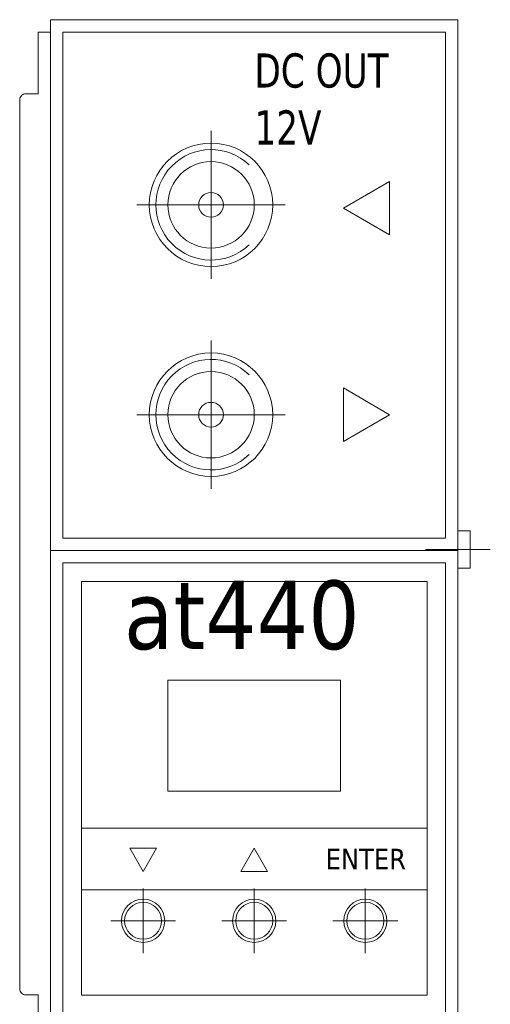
# Model space of a CAD drawing. Header units: millimetres. Extents: x 262469 to 275208, y -32539 to 9411.
# Tile 382 of 428: x 269234 to 269268, y -12779 to -12707. Entities that reach past the tile are written whole.
import ezdxf
from ezdxf.enums import TextEntityAlignment as Align

# ---------------------------------------------------------------- set-up
doc = ezdxf.new("R2010")
doc.units = ezdxf.units.MM
doc.header["$LTSCALE"] = 100
doc.layers.add('$ IE_TELETECHNIKA', color=5, linetype='Continuous', lineweight=30)
doc.styles.add('TAHOMA', font='tahoma.ttf', dxfattribs={"width": 0.85})

msp = doc.modelspace()

# ---------------------------------------------------------------- linework, layer by layer
at = {"layer": '$ IE_TELETECHNIKA', "color": 7, "linetype": 'Continuous', "lineweight": 0}
for p, q in [((269247.729, -12715.238), (269247.729, -12726.038)), ((269253.129, -12720.638), (269242.329, -12720.638)), ((269247.729, -12730.538), (269247.729, -12741.338)), ((269253.129, -12735.938), (269242.329, -12735.938)), ((269263.366, -12745.767), (269268.091, -12745.767)), ((269242.779, -12770.476), (269242.779, -12775.201)), ((269250.879, -12770.476), (269250.879, -12775.201)), ((269258.979, -12770.476), (269258.979, -12775.201)), ((269245.141, -12772.838), (269240.416, -12772.838)), ((269253.241, -12772.838), (269248.516, -12772.838)), ((269261.341, -12772.838), (269256.616, -12772.838))]:
    msp.add_line(p, q, dxfattribs=at)
at = {"layer": '$ IE_TELETECHNIKA', "color": 7, "linetype": 'Continuous', "lineweight": 9}
for points in [[(269236.029, -12707.138), (269265.729, -12707.138), (269265.729, -12745.838), (269236.029, -12745.838)], [(269236.929, -12708.038), (269264.829, -12708.038), (269264.829, -12744.938), (269236.929, -12744.938)], [(269236.929, -12746.738), (269236.929, -12817.838), (269264.829, -12817.838), (269264.829, -12746.738)]]:
    msp.add_lwpolyline(points, close=True, dxfattribs=at)
for points in [[(269236.029, -12851.138), (269265.729, -12851.138), (269265.729, -12707.138), (269236.029, -12707.138), (269236.029, -12851.138)], [(269265.729, -12747.117), (269266.629, -12747.117), (269266.629, -12744.417), (269265.729, -12744.417), (269265.729, -12747.117)], [(269236.029, -12745.838), (269236.029, -12817.838), (269265.729, -12817.838), (269265.729, -12745.838), (269236.029, -12745.838)], [(269238.279, -12748.088), (269238.279, -12778.266), (269263.479, -12778.266), (269263.479, -12748.088), (269238.279, -12748.088)], [(269244.579, -12755.288), (269257.179, -12755.288), (269257.179, -12763.388), (269244.579, -12763.388), (269244.579, -12755.288)]]:
    msp.add_lwpolyline(points, dxfattribs=at)
msp.add_lwpolyline([(269236.029, -12708.038), (269235.129, -12708.038), (269235.129, -12712.538), (269234.229, -12712.538, 0.414214), (269233.779, -12712.988), (269233.779, -12777.788, 0.414214), (269234.229, -12778.238), (269235.129, -12778.238), (269235.129, -12783.638)], format="xyb", dxfattribs=at)
at = {"layer": '$ IE_TELETECHNIKA', "color": 7, "linetype": 'Continuous', "lineweight": 0}
for points in [[(269257.377, -12720.88), (269260.752, -12722.828), (269260.752, -12722.828), (269260.752, -12718.931), (269260.752, -12718.931)], [(269257.377, -12720.88), (269260.752, -12722.828), (269260.752, -12722.828), (269260.752, -12718.931), (269260.752, -12718.931)], [(269257.377, -12720.88), (269260.752, -12722.828), (269260.752, -12722.828), (269260.752, -12718.931), (269260.752, -12718.931)], [(269257.377, -12720.88), (269260.752, -12722.828), (269260.752, -12718.931)], [(269260.752, -12735.938), (269257.377, -12737.887), (269257.377, -12737.887), (269257.377, -12733.99), (269257.377, -12733.99)], [(269260.752, -12735.938), (269257.377, -12737.887), (269257.377, -12737.887), (269257.377, -12733.99), (269257.377, -12733.99)], [(269260.752, -12735.938), (269257.377, -12737.887), (269257.377, -12737.887), (269257.377, -12733.99), (269257.377, -12733.99)], [(269260.752, -12735.938), (269257.377, -12737.887), (269257.377, -12733.99)], [(269242.779, -12769.238), (269241.804, -12767.551), (269241.804, -12767.551), (269243.753, -12767.551), (269243.753, -12767.551)], [(269242.779, -12769.238), (269241.804, -12767.551), (269241.804, -12767.551), (269243.753, -12767.551), (269243.753, -12767.551)], [(269242.779, -12769.238), (269241.804, -12767.551), (269241.804, -12767.551), (269243.753, -12767.551), (269243.753, -12767.551)], [(269242.779, -12769.238), (269241.804, -12767.551), (269243.753, -12767.551)], [(269250.879, -12767.551), (269249.904, -12769.238), (269249.904, -12769.238), (269251.853, -12769.238), (269251.853, -12769.238)], [(269250.879, -12767.551), (269249.904, -12769.238), (269249.904, -12769.238), (269251.853, -12769.238), (269251.853, -12769.238)], [(269250.879, -12767.551), (269249.904, -12769.238), (269249.904, -12769.238), (269251.853, -12769.238), (269251.853, -12769.238)], [(269250.879, -12767.551), (269249.904, -12769.238), (269251.853, -12769.238)]]:
    msp.add_lwpolyline(points, close=True, dxfattribs=at)
msp.add_lwpolyline([(269263.479, -12770.588), (269238.279, -12770.588), (269238.279, -12766.088), (269263.479, -12766.088), (269263.479, -12770.588)], dxfattribs=at)
at = {"layer": '$ IE_TELETECHNIKA', "color": 7, "linetype": 'Continuous', "lineweight": 9}
for centre, radius in [((269247.729, -12720.638), 4.5), ((269247.729, -12720.638), 3.15), ((269247.729, -12720.638), 0.9), ((269247.729, -12735.938), 4.5), ((269247.729, -12735.938), 3.15), ((269247.729, -12735.938), 0.9), ((269242.779, -12772.838), 1.575), ((269250.879, -12772.838), 1.575), ((269258.979, -12772.838), 1.575)]:
    msp.add_circle(centre, radius, dxfattribs=at)
at = {"layer": '$ IE_TELETECHNIKA', "color": 7, "linetype": 'Continuous', "lineweight": 0}
for centre in [(269242.779, -12772.838), (269250.879, -12772.838), (269258.979, -12772.838)]:
    msp.add_circle(centre, 1.35, dxfattribs=at)
for centre in [(269247.729, -12720.638), (269247.729, -12735.938)]:
    msp.add_arc(centre, 4.025, 46.35116, 313.64884, dxfattribs=at)

# ---------------------------------------------------------------- texts
at = {"layer": '$ IE_TELETECHNIKA', "color": 7, "style": 'TAHOMA'}
for s, height, p in [('at440', 5, (269241.379, -12748.031)), ('ENTER', 1.495, (269256.089, -12767.588))]:
    msp.add_text(s, height=height, dxfattribs=at).set_placement(p, align=Align.TOP_LEFT)
at = {"layer": '$ IE_TELETECHNIKA', "color": 7, "insert": (269250.894, -12709.596), "char_height": 2.4917, "attachment_point": 1, "style": 'TAHOMA'}
msp.add_mtext('DC OUT\\P12V', dxfattribs=at)

doc.saveas('drawing.dxf')
